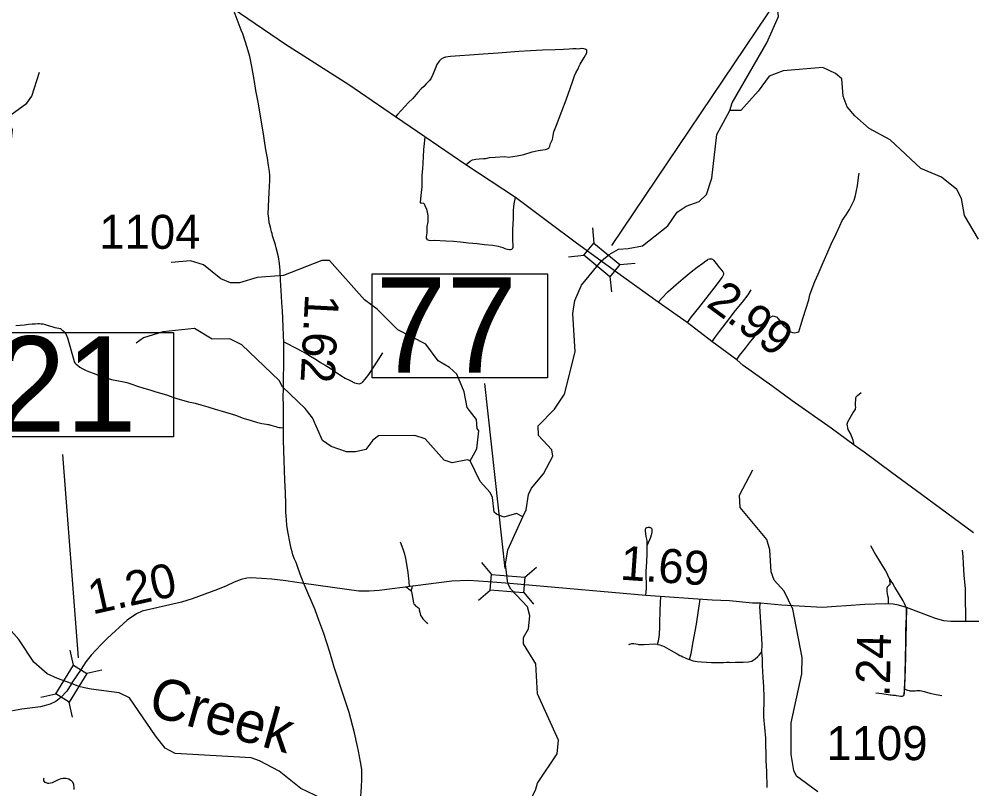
# Model space of a CAD drawing. Extents: x 2290615 to 2522933, y 819489 to 1012715.
# Drawn here: x 2442284 to 2456291, y 871867 to 883180 of the extents above; entities that cross this region are included whole.
import ezdxf

# ---------------------------------------------------------------- set-up
doc = ezdxf.new("R2010")
doc.units = 0
for name, color, linetype in [('Exist Hydrographic Creek Single Shore', 7, 'Continuous'), ('Exist Hydrographic Creek Single Shore Label', 7, 'Continuous'), ('Exist Hydrographic Misc Water Feature', 7, 'Continuous'), ('Exist Road Non-System Type 51', 7, 'Continuous'), ('Exist Road Primary NC Attributed', 7, 'Continuous'), ('Exist Road Primary NC Mileage Hundredths English Label', 7, 'Continuous'), ('Exist Road Primary NC Structure Standard Bridge CELL', 7, 'Continuous'), ('Exist Road Primary NC Structure Standard Bridge Number Label', 7, 'Continuous'), ('Exist Road Secondary Mileage Hundredths English Label', 7, 'Continuous'), ('Exist Road Secondary Structure Standard Bridge CELL', 7, 'Continuous'), ('Exist Road Secondary Structure Standard Bridge Number Label', 7, 'Continuous'), ('Exist Road Secondary Type 41 Attributed', 7, 'Continuous'), ('Exist Road Secondary Type 51 Attributed', 7, 'Continuous'), ('Exist Road Secondary Type 51 Number Label', 7, 'Continuous')]:
    doc.layers.add(name, color=color, linetype=linetype)

msp = doc.modelspace()

# ---------------------------------------------------------------- linework, layer by layer
at = {"layer": 'Exist Hydrographic Creek Single Shore'}
for points in [[(2452734, 881839), (2452766, 881949), (2453277, 882833), (2453446, 883217), (2453436, 883302)], [(2449687, 875868), (2449736, 875968), (2449774, 876193), (2449814, 876286), (2449994, 876497), (2450131, 876759), (2450113, 876850), (2449918, 877062), (2449916, 877203), (2450154, 877449), (2450300, 877669), (2450457, 878289), (2450423, 878856), (2450454, 879047), (2450550, 879271), (2450846, 879630), (2450958, 879720), (2451096, 879797), (2451238, 879810), (2451449, 879846), (2451820, 880144), (2451958, 880343), (2452090, 880431), (2452281, 880501), (2452387, 880600), (2452467, 880843), (2452540, 881486), (2452734, 881839)], [(2443056, 873416), (2442849, 873490), (2442699, 873559), (2442502, 873732), (2442281, 874061), (2441832, 874565), (2441814, 874640), (2441331, 875198), (2441152, 875446), (2441143, 875502), (2440623, 876354), (2440402, 876643), (2440325, 876791), (2440166, 877363), (2440115, 877446), (2439994, 877753), (2439681, 878098), (2439467, 878513), (2439361, 878909)], [(2449665, 871494), (2449746, 871602), (2449876, 871847), (2449907, 871953), (2450192, 872385), (2450214, 872583), (2449903, 873263), (2449880, 873705), (2449700, 874000), (2449699, 874092), (2449771, 874220), (2449794, 874411), (2449758, 874544), (2449513, 874801), (2449468, 874886), (2449432, 875171), (2449470, 875379), (2449687, 875868)], [(2446837, 871680), (2446426, 871873), (2446105, 872130), (2445819, 872282), (2445694, 872323), (2444576, 872389), (2444433, 872468), (2444288, 872649), (2443905, 873208), (2443754, 873281), (2443342, 873334), (2443244, 873351), (2443164, 873372), (2443056, 873416)]]:
    msp.add_lwpolyline(points, dxfattribs=at)
at = {"layer": 'Exist Hydrographic Misc Water Feature'}
for points in [[(2456389, 879946), (2456183, 880296), (2456138, 880544), (2456069, 880675), (2455841, 880856), (2455539, 880985), (2455091, 881404), (2454780, 881571), (2454569, 881760), (2454458, 881893), (2454398, 882048), (2454377, 882300), (2454284, 882382), (2454099, 882469), (2453517, 882419), (2453310, 882342), (2453147, 882122), (2452893, 881836), (2452734, 881839)], [(2439361, 878909), (2439533, 879070), (2439738, 879357), (2439845, 879434), (2440226, 879581), (2440660, 879520), (2440976, 879566), (2441182, 879719), (2441271, 879939), (2441294, 880081), (2441456, 880373), (2441751, 880727), (2441874, 880830), (2442174, 881417), (2442189, 881552), (2442128, 881691), (2442161, 881774), (2442400, 881945), (2442473, 882046), (2442585, 882399)], [(2448916, 876690), (2449013, 876864), (2449042, 877131), (2449017, 877166), (2449007, 877297), (2448870, 877472), (2448825, 877704), (2448721, 877962), (2448611, 878059), (2448443, 878157), (2448264, 878403), (2447852, 878612), (2447548, 878919), (2447362, 879055), (2446845, 879632), (2446736, 879631), (2446173, 879411), (2445782, 879381), (2445525, 879302), (2445392, 879306), (2445249, 879363), (2444996, 879569), (2444804, 879630), (2444520, 879602)], [(2448916, 876690), (2448874, 876704), (2448650, 876659), (2448533, 876700), (2448253, 877010), (2448102, 877060), (2447569, 877058), (2447486, 876992), (2447380, 876857), (2447231, 876821), (2447097, 876819), (2446871, 876898), (2446745, 876988), (2446598, 877320), (2446487, 877460), (2446157, 877778), (2446106, 877868), (2445556, 878394), (2445380, 878482), (2445121, 878478), (2444861, 878631), (2444395, 878583), (2444113, 878496), (2444006, 878419)], [(2449687, 875868), (2449595, 875916), (2449412, 875863), (2449303, 875904), (2449270, 875936), (2449241, 876151), (2449207, 876225), (2449063, 876384), (2448916, 876690)], [(2454026, 871826), (2453714, 872056), (2453671, 872140), (2453634, 872372), (2453635, 872838), (2453790, 873557), (2453794, 873800), (2453658, 874507), (2453529, 874771), (2453385, 874935), (2453341, 875058), (2453320, 875382), (2453276, 875532), (2452885, 876002), (2452874, 876185), (2453068, 876554)]]:
    msp.add_lwpolyline(points, dxfattribs=at)
at = {"layer": 'Exist Road Non-System Type 51'}
for points in [[(2448852, 881040), (2448887, 881070), (2448913, 881092), (2448949, 881110), (2448998, 881122), (2449047, 881128), (2449112, 881131), (2449147, 881132), (2449198, 881144), (2449282, 881151), (2449424, 881163), (2449480, 881151), (2449606, 881173), (2449703, 881192), (2449827, 881229), (2449914, 881248), (2449981, 881260), (2450023, 881265), (2450053, 881273), (2450072, 881283), (2450086, 881311), (2450098, 881352), (2450123, 881412), (2450137, 881469), (2450144, 881523), (2450182, 881622), (2450261, 881826), (2450324, 881995), (2450386, 882160), (2450423, 882273), (2450450, 882347), (2450470, 882392), (2450500, 882451), (2450518, 882486), (2450532, 882516), (2450545, 882544), (2450561, 882566), (2450590, 882616), (2450610, 882651), (2450628, 882686), (2450630, 882708), (2450628, 882722), (2450617, 882734), (2450607, 882739), (2450586, 882744), (2450552, 882747), (2450500, 882739), (2450473, 882741), (2450422, 882745), (2450370, 882739), (2450286, 882732), (2450162, 882729), (2449976, 882721), (2449803, 882713), (2449628, 882702), (2449328, 882679), (2449105, 882666), (2448905, 882648), (2448765, 882638), (2448628, 882628), (2448554, 882621), (2448523, 882612), (2448487, 882590), (2448458, 882563), (2448426, 882513), (2448399, 882448), (2448366, 882367), (2448340, 882314), (2448316, 882279), (2448270, 882227), (2448234, 882191), (2448193, 882154), (2448146, 882100), (2448072, 882014), (2448008, 881952), (2447900, 881835), (2447846, 881777), (2447817, 881745)], [(2448250, 881448), (2448237, 881351), (2448228, 881263), (2448225, 881158), (2448218, 881068), (2448214, 880982), (2448206, 880885), (2448206, 880795), (2448202, 880712), (2448196, 880639), (2448188, 880582), (2448180, 880488), (2448179, 880478), (2448198, 880480), (2448228, 880476), (2448238, 880466), (2448247, 880443), (2448271, 880387), (2448285, 880344), (2448292, 880292), (2448294, 880199), (2448280, 880132), (2448280, 880079), (2448277, 880043), (2448275, 880003), (2448270, 879985), (2448270, 879963), (2448277, 879947), (2448280, 879940), (2448291, 879935), (2448306, 879930), (2448336, 879926), (2448384, 879930), (2448555, 879923), (2448670, 879916), (2448773, 879907), (2448891, 879891), (2449020, 879883), (2449126, 879870), (2449246, 879856), (2449324, 879844), (2449363, 879832), (2449396, 879822), (2449425, 879811), (2449463, 879801), (2449492, 879793), (2449510, 879793), (2449528, 879799), (2449542, 879812), (2449545, 879829), (2449547, 879862), (2449544, 879923), (2449542, 880093), (2449552, 880245), (2449554, 880314), (2449552, 880372), (2449560, 880463), (2449583, 880559)], [(2452833, 878173), (2452876, 878235), (2452963, 878343), (2453022, 878422), (2453089, 878507), (2453158, 878601), (2453210, 878671), (2453259, 878732), (2453294, 878775), (2453324, 878801), (2453348, 878812), (2453367, 878817), (2453383, 878815), (2453399, 878811), (2453416, 878803), (2453454, 878765), (2453518, 878679), (2453571, 878627), (2453600, 878604), (2453629, 878585), (2453654, 878574), (2453686, 878572), (2453748, 878583), (2453777, 878684), (2453811, 878795), (2453850, 878919), (2453891, 879055), (2453910, 879130), (2453940, 879221), (2453980, 879323), (2454030, 879431), (2454088, 879569), (2454160, 879728), (2454223, 879871), (2454295, 880024), (2454348, 880142), (2454385, 880218), (2454442, 880304), (2454489, 880380), (2454530, 880458), (2454561, 880519), (2454579, 880588), (2454596, 880659), (2454609, 880729), (2454622, 880852), (2454635, 880917)], [(2451679, 879019), (2451738, 879083), (2451820, 879170), (2451942, 879280), (2452044, 879367), (2452163, 879466), (2452253, 879533), (2452333, 879593), (2452379, 879628), (2452403, 879644), (2452413, 879651), (2452434, 879656), (2452445, 879658), (2452452, 879658), (2452464, 879658), (2452476, 879651), (2452490, 879639), (2452530, 879588), (2452582, 879524), (2452613, 879486), (2452627, 879466), (2452634, 879459), (2452638, 879452), (2452641, 879442), (2452641, 879426), (2452634, 879416), (2452619, 879388), (2452495, 879226), (2452269, 878935), (2452164, 878805), (2452104, 878719)], [(2453043, 879203), (2452995, 879129), (2452911, 879021), (2452812, 878900), (2452671, 878716), (2452575, 878590), (2452514, 878510), (2452465, 878443)], [(2442234, 878676), (2442298, 878683), (2442364, 878689), (2442424, 878695), (2442478, 878700), (2442522, 878704), (2442561, 878706), (2442586, 878707), (2442609, 878704), (2442635, 878701), (2442666, 878691), (2442710, 878676), (2442767, 878661), (2442809, 878648), (2442838, 878644), (2442867, 878637), (2442891, 878631), (2442912, 878615), (2442927, 878605), (2442945, 878584), (2442969, 878555), (2442998, 878496), (2443090, 878167), (2443095, 878142), (2443104, 878127), (2443122, 878111), (2443142, 878092), (2443176, 878066), (2443223, 878041)], [(2446176, 878436), (2446254, 878400), (2446308, 878370), (2446367, 878338), (2446433, 878307), (2446505, 878266), (2446570, 878229), (2446651, 878178), (2446717, 878136), (2446783, 878095), (2446859, 878048), (2446937, 877996), (2447014, 877943), (2447078, 877905), (2447151, 877870), (2447215, 877837), (2447237, 877828), (2447258, 877823), (2447282, 877822), (2447300, 877824), (2447310, 877829), (2447323, 877837), (2447335, 877848), (2447371, 877889), (2447425, 877958), (2447491, 878056), (2447563, 878167), (2447632, 878278)], [(2443223, 878041), (2443271, 878017), (2443319, 877995), (2443372, 877978), (2443436, 877954), (2443495, 877936), (2443571, 877910), (2443644, 877886), (2443743, 877865), (2443800, 877852), (2443868, 877838), (2443943, 877815), (2444027, 877786), (2444116, 877756), (2444206, 877732), (2444293, 877703), (2444381, 877679), (2444468, 877652), (2444546, 877623), (2444603, 877605), (2444688, 877580), (2444776, 877557), (2444872, 877536), (2444954, 877512), (2445061, 877480), (2445167, 877449), (2445269, 877417), (2445366, 877391), (2445464, 877361), (2445577, 877318), (2445696, 877283), (2445772, 877259), (2445854, 877239), (2445886, 877234), (2445919, 877229), (2445943, 877223), (2445956, 877221), (2445987, 877213), (2446021, 877205), (2446039, 877200), (2446057, 877193), (2446084, 877185), (2446107, 877179), (2446128, 877176), (2446169, 877174)], [(2454560, 876920), (2454544, 876990), (2454504, 877089), (2454471, 877151), (2454455, 877227), (2454467, 877260), (2454545, 877401), (2454564, 877425), (2454574, 877438), (2454577, 877444), (2454579, 877448), (2454581, 877454), (2454582, 877478), (2454581, 877498), (2454579, 877544), (2454582, 877582), (2454586, 877614), (2454588, 877622), (2454590, 877627), (2454594, 877633), (2454599, 877639), (2454603, 877643), (2454607, 877647), (2454611, 877651), (2454663, 877694)], [(2451518, 875450), (2451515, 875518), (2451502, 875579), (2451496, 875620), (2451492, 875654), (2451493, 875665), (2451493, 875675), (2451494, 875684), (2451493, 875686), (2451495, 875695), (2451499, 875701), (2451503, 875705), (2451511, 875709), (2451517, 875711), (2451531, 875714), (2451539, 875714), (2451549, 875713), (2451557, 875711), (2451566, 875710), (2451573, 875706), (2451581, 875698), (2451586, 875681), (2451586, 875672), (2451586, 875658), (2451585, 875642), (2451577, 875595), (2451568, 875561), (2451518, 875450)], [(2448023, 874842), (2448018, 874912), (2448014, 874959), (2448007, 875000), (2448004, 875048), (2447982, 875169), (2447970, 875255), (2447952, 875318), (2447928, 875393), (2447892, 875491)], [(2451499, 874708), (2451505, 874819), (2451504, 875062), (2451512, 875203), (2451518, 875325), (2451518, 875450)], [(2454802, 875445), (2454880, 875304), (2454984, 875128), (2455022, 875070), (2455039, 875036), (2455060, 874990), (2455078, 874956), (2455079, 874930), (2455083, 874897), (2455085, 874885), (2455082, 874868), (2455070, 874855), (2455045, 874831), (2455038, 874816), (2455039, 874797), (2455042, 874772), (2455047, 874736), (2455051, 874711), (2455057, 874677), (2455060, 874653), (2455061, 874640), (2455061, 874581)], [(2456146, 875377), (2456156, 875283), (2456160, 875175), (2456171, 875010), (2456190, 874808), (2456191, 874599), (2456197, 874473), (2456198, 874329)], [(2455302, 873333), (2455317, 874002), (2455320, 874171), (2455326, 874314), (2455327, 874390), (2455327, 874523), (2455313, 874560), (2455299, 874594), (2455281, 874633), (2455212, 874744), (2455158, 874832), (2455126, 874886), (2455103, 874921), (2455087, 874943), (2455075, 874961)], [(2447970, 874836), (2447994, 874820), (2448009, 874809), (2448021, 874797), (2448033, 874786), (2448038, 874781), (2448050, 874769)], [(2448050, 874769), (2448054, 874797), (2448060, 874820), (2448066, 874847)], [(2448050, 874769), (2448067, 874685), (2448082, 874601), (2448087, 874584), (2448095, 874575), (2448106, 874565), (2448116, 874557), (2448143, 874536), (2448153, 874529), (2448163, 874519), (2448163, 874516), (2448164, 874497), (2448173, 874464), (2448187, 874417), (2448202, 874392), (2448220, 874368), (2448239, 874348), (2448253, 874331), (2448272, 874312), (2448288, 874293)], [(2451668, 873991), (2451682, 874043), (2451694, 874098), (2451698, 874142), (2451704, 874246), (2451705, 874308), (2451710, 874483), (2451713, 874605), (2451718, 874693)], [(2452138, 873768), (2452162, 873859), (2452193, 874030), (2452243, 874290), (2452273, 874490), (2452295, 874656)], [(2453204, 873883), (2453206, 873989), (2453186, 874323), (2453182, 874390), (2453176, 874476), (2453174, 874546), (2453182, 874596)], [(2451668, 873991), (2451624, 873995), (2451473, 873985), (2451471, 873984), (2451421, 873984), (2451394, 873987), (2451382, 873989), (2451352, 873996), (2451320, 874000), (2451288, 873997), (2451242, 873987)], [(2451668, 873991), (2451701, 873984), (2451729, 873975), (2451743, 873970), (2451766, 873958), (2451868, 873903), (2451960, 873852), (2451997, 873830), (2452016, 873821), (2452042, 873808), (2452065, 873797), (2452097, 873782), (2452138, 873768)], [(2452138, 873768), (2452193, 873750), (2452253, 873738), (2452315, 873735), (2452460, 873727), (2452528, 873725), (2452554, 873725), (2452614, 873727), (2452638, 873726), (2452684, 873728), (2452728, 873728), (2452746, 873726), (2452808, 873729), (2452836, 873730), (2452930, 873730), (2453006, 873735), (2453032, 873740), (2453053, 873747), (2453077, 873758), (2453104, 873777), (2453143, 873811), (2453164, 873834), (2453204, 873883)], [(2453280, 871889), (2453278, 872121), (2453265, 872287), (2453260, 872615), (2453231, 872926), (2453235, 873214), (2453231, 873370), (2453223, 873506), (2453210, 873683), (2453214, 873780), (2453204, 873883)], [(2454876, 873279), (2454922, 873275), (2454964, 873271), (2455061, 873255), (2455089, 873250), (2455103, 873248), (2455127, 873245), (2455161, 873243), (2455177, 873239), (2455214, 873233), (2455240, 873230), (2455260, 873229), (2455272, 873231), (2455278, 873234), (2455286, 873240), (2455291, 873250), (2455297, 873262), (2455298, 873274), (2455299, 873302), (2455302, 873333)], [(2455302, 873333), (2455342, 873320), (2455369, 873313), (2455379, 873310), (2455387, 873308), (2455399, 873307), (2455433, 873308), (2455457, 873309), (2455479, 873312), (2455501, 873315), (2455505, 873315), (2455509, 873315), (2455523, 873314), (2455531, 873312), (2455591, 873298), (2455670, 873276), (2455763, 873255), (2455848, 873239)], [(2443092, 871860), (2443092, 871892), (2443091, 871923), (2443089, 871939), (2443081, 871952), (2443073, 871968), (2443053, 871984), (2443035, 871998), (2443014, 872011), (2442997, 872018), (2442976, 872020), (2442949, 872021), (2442930, 872021), (2442900, 872015), (2442871, 872008), (2442838, 871991), (2442801, 871972), (2442769, 871959), (2442747, 871953), (2442721, 871949), (2442708, 871949), (2442696, 871953), (2442681, 871956), (2442667, 871963), (2442656, 871974), (2442650, 871982), (2442646, 871995), (2442647, 872005), (2442650, 872021), (2442651, 872031)]]:
    msp.add_lwpolyline(points, dxfattribs=at)
at = {"layer": 'Exist Road Primary NC Attributed'}
for points in [[(2450854, 879615), (2450459, 879903), (2450092, 880175), (2449583, 880559), (2448852, 881040), (2448250, 881448), (2447817, 881745), (2447130, 882213), (2446199, 882809), (2445432, 883333)], [(2456313, 875632), (2455548, 876195), (2455107, 876519), (2454709, 876814), (2454560, 876920), (2454223, 877170), (2453646, 877572), (2453348, 877790), (2452929, 878089), (2452833, 878173), (2452465, 878443), (2452104, 878719), (2451679, 879019), (2451174, 879381), (2450854, 879615)]]:
    msp.add_lwpolyline(points, dxfattribs=at)
at = {"layer": 'Exist Road Primary NC Structure Standard Bridge CELL'}
for p, q in [((2450711, 880113), (2450733, 879888)), ((2450360, 879688), (2450585, 879709)), ((2451114, 879572), (2451340, 879593)), ((2450970, 879397), (2450992, 879172)), ((2449079, 875193), (2449226, 875020)), ((2449720, 874980), (2449892, 875126)), ((2449035, 874643), (2449207, 874790)), ((2449702, 874754), (2449848, 874582))]:
    msp.add_line(p, q, dxfattribs=at)
for points in [[(2450733, 879888), (2451115, 879573), (2450968, 879394), (2450585, 879709)], [(2449226, 875020), (2449720, 874981), (2449701, 874750), (2449207, 874790)]]:
    msp.add_lwpolyline(points, close=True, dxfattribs=at)
at = {"layer": 'Exist Road Primary NC Structure Standard Bridge Number Label'}
for p, q in [((2450999, 879851), (2453888, 884147)), ((2449430, 875105), (2449131, 877825))]:
    msp.add_line(p, q, dxfattribs=at)
msp.add_lwpolyline([(2447473, 879435), (2450050, 879435), (2450050, 877906), (2447473, 877906)], close=True, dxfattribs=at)
at = {"layer": 'Exist Road Secondary Structure Standard Bridge CELL'}
for p, q in [((2443086, 873686), (2443034, 873907)), ((2443278, 873567), (2443498, 873618)), ((2442603, 873214), (2442823, 873266)), ((2443071, 872923), (2443020, 873143))]:
    msp.add_line(p, q, dxfattribs=at)
msp.add_lwpolyline([(2442823, 873266), (2443085, 873687), (2443281, 873564), (2443020, 873143)], close=True, dxfattribs=at)
at = {"layer": 'Exist Road Secondary Structure Standard Bridge Number Label'}
msp.add_line((2443155, 873795), (2442925, 876783), dxfattribs=at)
msp.add_lwpolyline([(2440837, 878575), (2444553, 878575), (2444553, 877039), (2440837, 877039)], close=True, dxfattribs=at)
at = {"layer": 'Exist Road Secondary Type 41 Attributed'}
msp.add_lwpolyline([(2455328, 874535), (2455307, 873612), (2455290, 873242)], dxfattribs=at)
at = {"layer": 'Exist Road Secondary Type 51 Attributed'}
for points in [[(2446471, 874887), (2446431, 874982), (2446388, 875108), (2446356, 875193), (2446334, 875245), (2446310, 875308), (2446300, 875351), (2446285, 875402), (2446263, 875499), (2446238, 875624), (2446221, 875737), (2446214, 875826), (2446207, 875933), (2446203, 876056), (2446198, 876219), (2446192, 876403), (2446176, 876834), (2446173, 876995), (2446169, 877174), (2446170, 877384), (2446170, 877501), (2446168, 877622), (2446172, 877752), (2446173, 877934), (2446174, 878068), (2446176, 878185), (2446176, 878278), (2446176, 878372), (2446176, 878436), (2446172, 878526), (2446167, 878661), (2446154, 878893), (2446148, 879010), (2446141, 879110), (2446139, 879188), (2446129, 879345), (2446124, 879487), (2446112, 879587), (2446098, 879688), (2446063, 879819), (2446053, 879863), (2446011, 879995), (2446002, 880031), (2445993, 880056), (2445979, 880120), (2445961, 880188), (2445955, 880251), (2445947, 880318), (2445948, 880423), (2445954, 880533), (2445958, 880628), (2445967, 880724), (2445972, 880801), (2445969, 880883), (2445964, 880939), (2445950, 881027), (2445934, 881137), (2445911, 881259), (2445894, 881389), (2445875, 881495), (2445798, 881960), (2445766, 882130), (2445745, 882263), (2445707, 882482), (2445692, 882558), (2445675, 882632), (2445639, 882763), (2445574, 882961), (2445550, 883018), (2445432, 883333)], [(2446471, 874887), (2446204, 874925), (2446001, 874948), (2445696, 874969), (2445630, 874963), (2445549, 874945), (2445447, 874907), (2445333, 874852), (2445201, 874797), (2444827, 874659), (2444671, 874611), (2444093, 874481), (2444009, 874442), (2443875, 874345), (2443586, 874085), (2443493, 873992), (2443346, 873835), (2443267, 873735), (2443198, 873626), (2443071, 873441), (2443033, 873380)], [(2449499, 874884), (2449180, 874911), (2448894, 874931), (2448643, 874918), (2447576, 874784), (2447430, 874771), (2447276, 874773), (2446471, 874887)], [(2447302, 871706), (2447314, 871826), (2447318, 871896), (2447323, 872007), (2447321, 872153), (2447305, 872264), (2447275, 872421), (2447259, 872489), (2447215, 872690), (2447134, 872989), (2447064, 873209), (2446916, 873658), (2446852, 873875), (2446762, 874149), (2446692, 874346), (2446635, 874497), (2446471, 874887)], [(2455328, 874535), (2455209, 874569), (2455131, 874580), (2455021, 874589), (2454716, 874579), (2454449, 874557), (2454295, 874548), (2454094, 874531), (2453489, 874567), (2453182, 874596), (2453066, 874598), (2452725, 874630), (2452472, 874641), (2451499, 874708), (2449499, 874884)], [(2458374, 874399), (2458300, 874393), (2457256, 874355), (2456926, 874350), (2456602, 874330), (2455979, 874330), (2455876, 874339), (2455753, 874374), (2455551, 874451), (2455328, 874535)], [(2443033, 873380), (2443001, 873328), (2442985, 873306), (2442900, 873213), (2442825, 873151), (2442742, 873111), (2442597, 873075), (2442324, 873038), (2442215, 873022), (2442163, 873008), (2442045, 872967), (2441934, 872916), (2441073, 872483), (2440981, 872425)]]:
    msp.add_lwpolyline(points, dxfattribs=at)

# ---------------------------------------------------------------- texts
at = {"layer": 'Exist Hydrographic Creek Single Shore Label'}
msp.add_text('Creek', height=600, rotation=344.4692, dxfattribs=at).set_placement((2444157, 872961))
at = {"layer": 'Exist Road Primary NC Mileage Hundredths English Label'}
msp.add_text('2.99', height=500, rotation=323.6214, dxfattribs=at).set_placement((2452370, 878970))
at = {"layer": 'Exist Road Primary NC Structure Standard Bridge Number Label'}
msp.add_text('77', height=1400, dxfattribs=at).set_placement((2447523, 877985))
at = {"layer": 'Exist Road Secondary Mileage Hundredths English Label'}
for s, rotation, p in [('1.62', 266.9872, (2446490, 879147)), ('1.69', 356.0887, (2451111, 874944)), ('1.20', 12.6096, (2443362, 874429)), ('.24', 88.7128, (2455081, 873217))]:
    msp.add_text(s, height=500, rotation=rotation, dxfattribs=at).set_placement(p)
at = {"layer": 'Exist Road Secondary Structure Standard Bridge Number Label'}
msp.add_text('121', height=1400, dxfattribs=at).set_placement((2440887, 877118))
at = {"layer": 'Exist Road Secondary Type 51 Number Label'}
for s, p in [('1104', (2443463, 879804)), ('1109', (2454151, 872290))]:
    msp.add_text(s, height=500, rotation=360, dxfattribs=at).set_placement(p)

doc.saveas('drawing.dxf')
